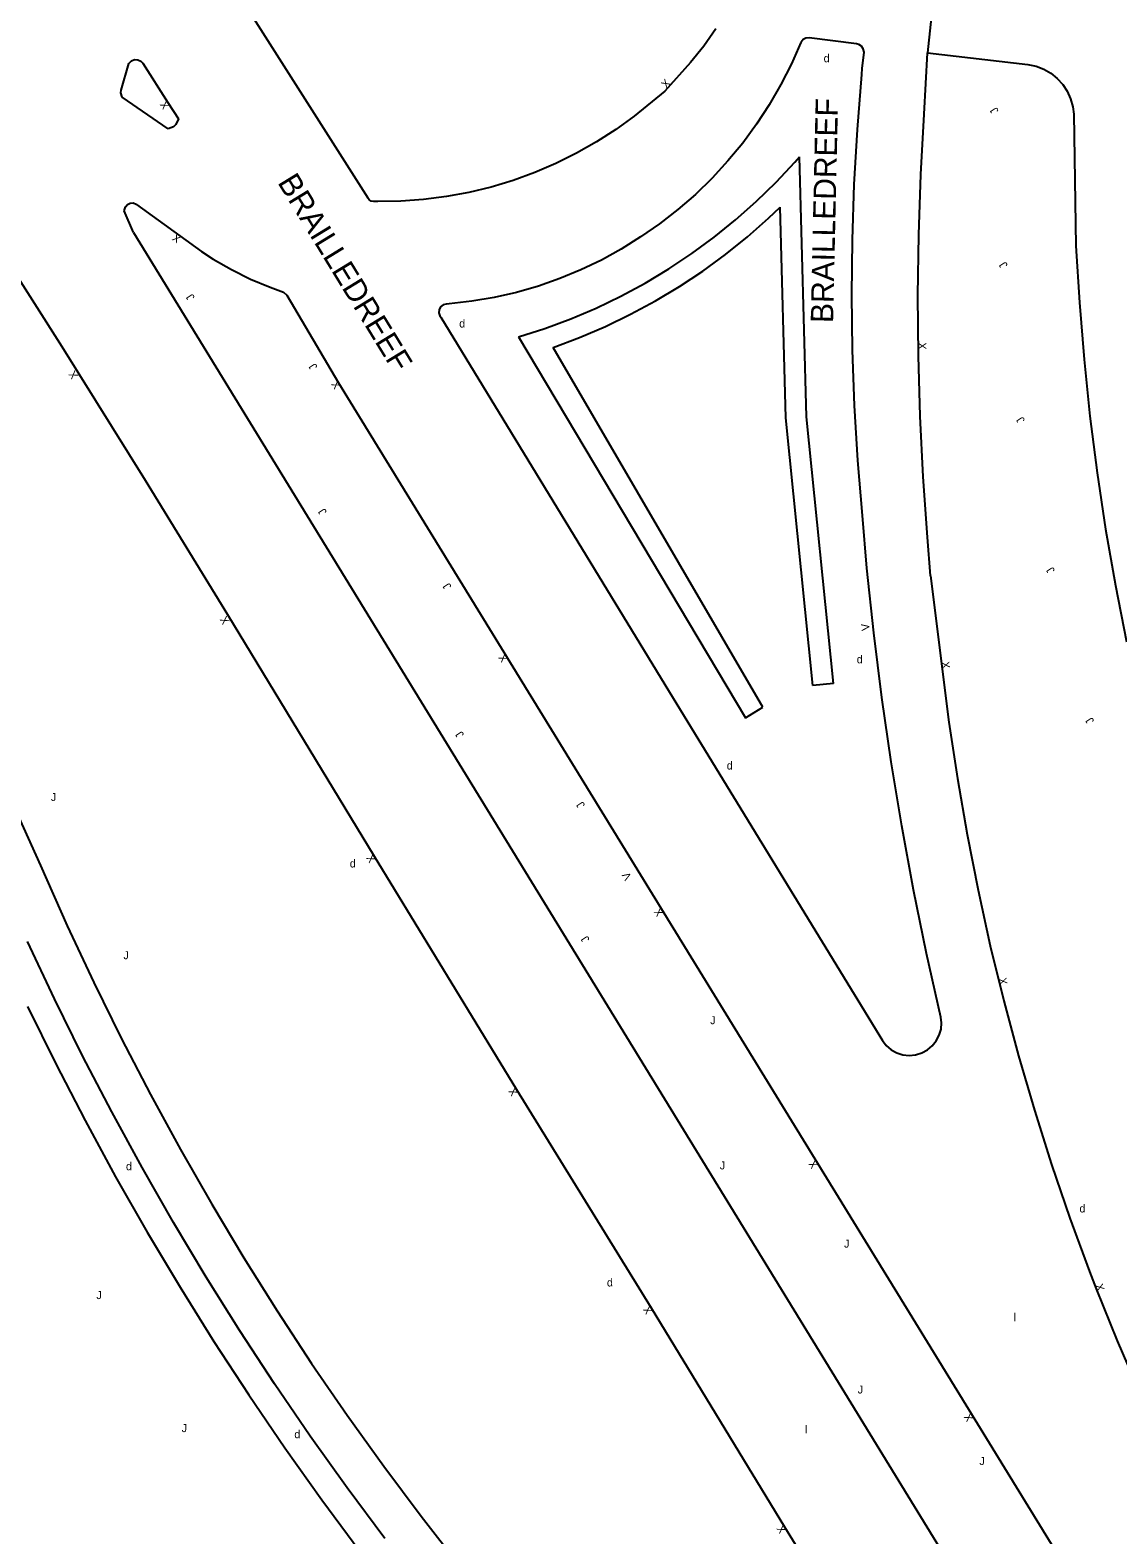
# Model space of a CAD drawing. Extents: x 134999 to 136502, y 457398 to 459002.
# Drawn here: x 136079.9 to 136147.9, y 457957.2 to 458051.2 of the extents above; entities that cross this region are included whole.
import ezdxf

# ---------------------------------------------------------------- set-up
doc = ezdxf.new("R2010")
doc.units = 0
for name, color, linetype in [('RI_DGTB_19', 7, 'Continuous'), ('RI_DGTB_29', 7, 'Continuous'), ('RI_DGTB_30', 7, 'Continuous'), ('RI_DGTB_31', 7, 'Continuous'), ('RI_DGTB_37', 7, 'Continuous'), ('RI_DGTB_43', 7, 'Continuous'), ('RI_DGTB_53', 7, 'Continuous'), ('RI_DGTB_54', 7, 'Continuous')]:
    doc.layers.add(name, color=color, linetype=linetype)

msp = doc.modelspace()

# ---------------------------------------------------------------- linework, layer by layer
at = {"layer": 'RI_DGTB_19'}
for p, q in [((136128.428, 458027.083), (136127.983, 458043.324)), ((136127.14, 458027.014), (136126.779, 458040.18)), ((136110.425, 458032.081), (136124.607, 458008.265)), ((136125.704, 458008.941), (136112.595, 458031.423)), ((136128.828, 458010.292), (136127.14, 458027.014)), ((136130.11, 458010.421), (136128.428, 458027.083)), ((136130.11, 458010.421), (136128.828, 458010.292)), ((136124.607, 458008.265), (136125.704, 458008.941))]:
    msp.add_line(p, q, dxfattribs=at)
for points in [[(136110.425, 458032.081), (136112.069, 458032.605), (136113.686, 458033.205), (136115.274, 458033.879), (136116.829, 458034.626), (136118.348, 458035.444), (136119.827, 458036.332), (136121.263, 458037.288), (136122.654, 458038.309), (136123.995, 458039.393), (136125.285, 458040.538), (136126.521, 458041.742), (136127.699, 458043.002), (136127.983, 458043.324)], [(136112.595, 458031.423), (136114.238, 458032.038), (136115.852, 458032.726), (136117.433, 458033.488), (136118.978, 458034.32), (136120.483, 458035.222), (136121.945, 458036.192), (136123.362, 458037.228), (136124.73, 458038.327), (136126.047, 458039.487), (136126.779, 458040.18)]]:
    msp.add_lwpolyline(points, dxfattribs=at)
at = {"layer": 'RI_DGTB_53'}
for p, q in [((136088.931, 458059.766), (136101.006, 458040.774)), ((136136.409, 458053.729), (136135.995, 458049.82)), ((136131.561, 458050.393), (136128.584, 458050.765)), ((136131.914, 458048.852), (136132.022, 458049.868)), ((136085.593, 458047.5), (136086.06, 458049.158)), ((136088.532, 458045.088), (136085.643, 458047.066)), ((136086.364, 458038.598), (136085.782, 458039.957)), ((136086.554, 458040.346), (136090.615, 458037.413)), ((136095.725, 458034.878), (136095.933, 458034.682)), ((136095.933, 458034.682), (136099.177, 458029.213))]:
    msp.add_line(p, q, dxfattribs=at)
for points in [[(136055.976, 458070.81), (136060.332, 458064.419), (136065.816, 458056.248), (136071.234, 458048.032), (136076.585, 458039.773), (136081.868, 458031.47), (136087.084, 458023.125), (136092.232, 458014.737), (136101.41, 457999.624), (136110.297, 457985.053), (136118.709, 457971.413), (136127.06, 457957.716), (136135.163, 457944.557), (136145.588, 457927.521), (136156.097, 457910.337), (136166.603, 457893.264), (136177.148, 457876.066), (136177.766, 457875.062)], [(136056.274, 458052.755), (136080.547, 457999.037), (136082.218, 457995.273), (136083.88, 457991.724), (136085.615, 457988.21), (136087.421, 457984.732), (136089.298, 457981.292), (136091.244, 457977.89), (136093.26, 457974.529), (136095.343, 457971.21), (136097.494, 457967.934), (136099.712, 457964.703), (136101.995, 457961.517), (136104.342, 457958.379), (136106.753, 457955.289)], [(136122.762, 458051.327), (136122.006, 458050.25), (136121.186, 458049.22), (136119.574, 458047.434)], [(136128.08, 458050.471), (136127.492, 458049.139), (136126.831, 458047.841), (136126.101, 458046.581), (136125.302, 458045.364), (136124.438, 458044.192), (136123.51, 458043.069), (136122.522, 458041.999), (136121.478, 458040.985), (136120.379, 458040.03), (136119.229, 458039.136), (136118.056, 458038.323)], [(136128.584, 458050.765), (136128.387, 458050.746), (136128.213, 458050.651), (136128.091, 458050.495), (136128.08, 458050.471)], [(136132.022, 458049.868), (136131.978, 458050.073), (136131.861, 458050.244), (136131.689, 458050.358), (136131.561, 458050.393)], [(136086.06, 458049.158), (136086.239, 458049.329), (136086.425, 458049.401), (136086.624, 458049.394), (136086.805, 458049.311), (136086.932, 458049.176)], [(136086.932, 458049.176), (136088.506, 458046.716), (136089.161, 458045.693)], [(136135.995, 458049.82), (136142.272, 458049.096), (136142.774, 458048.99), (136143.253, 458048.807), (136143.698, 458048.552), (136144.099, 458048.231), (136144.444, 458047.851), (136144.726, 458047.423), (136144.939, 458046.956), (136145.076, 458046.462), (136145.133, 458046.005), (136145.271, 458037.777), (136145.483, 458034.218), (136145.774, 458030.664), (136146.146, 458027.118), (136146.596, 458023.582), (136147.126, 458020.056), (136147.735, 458016.543), (136148.429, 458013.015)], [(136131.924, 458020.917), (136131.638, 458024.355), (136131.433, 458027.799), (136131.307, 458031.247), (136131.262, 458034.697), (136131.296, 458038.146), (136131.411, 458041.595), (136131.605, 458045.039), (136131.879, 458048.478), (136131.914, 458048.852)], [(136085.643, 458047.066), (136085.57, 458047.329), (136085.593, 458047.5)], [(136119.574, 458047.434), (136117.662, 458045.878), (136116.501, 458045.035), (136115.295, 458044.258), (136114.047, 458043.55), (136112.762, 458042.912), (136111.443, 458042.347), (136110.094, 458041.856), (136108.721, 458041.441), (136107.326, 458041.103), (136105.915, 458040.844), (136104.492, 458040.663), (136103.06, 458040.563), (136101.626, 458040.542), (136101.366, 458040.546)], [(136089.161, 458045.693), (136089.005, 458045.344), (136088.859, 458045.208), (136088.532, 458045.088)], [(136101.366, 458040.546), (136101.212, 458040.553), (136101.081, 458040.634), (136101.007, 458040.77), (136101.006, 458040.774)], [(136085.782, 458039.957), (136085.858, 458040.214), (136085.981, 458040.359), (136086.153, 458040.441), (136086.343, 458040.446), (136086.518, 458040.373), (136086.554, 458040.346)], [(136086.364, 458038.598), (136144.033, 457944.529), (136144.396, 457943.997), (136146.48, 457941.028), (136148.628, 457938.105), (136150.841, 457935.23), (136153.116, 457932.405), (136155.454, 457929.631), (136156.08, 457928.821), (136158.366, 457925.78), (136160.588, 457922.691), (136162.745, 457919.557), (136164.835, 457916.378), (136186.636, 457881.121)], [(136118.056, 458038.323), (136116.851, 458037.566), (136115.605, 458036.877), (136114.323, 458036.26), (136113.008, 458035.716), (136111.665, 458035.246), (136110.297, 458034.853), (136108.91, 458034.537), (136107.507, 458034.299), (136106.093, 458034.141), (136105.901, 458034.126)], [(136090.615, 458037.413), (136091.342, 458036.936), (136092.491, 458036.279), (136093.676, 458035.693), (136094.895, 458035.179), (136095.725, 458034.878)], [(136105.901, 458034.126), (136105.71, 458034.074), (136105.554, 458033.952), (136105.459, 458033.778), (136105.439, 458033.581), (136105.498, 458033.392), (136105.563, 458033.301)], [(136105.563, 458033.301), (136120.089, 458009.512), (136133.173, 457988.104)], [(136099.177, 458029.213), (136188.511, 457883.744), (136189.171, 457882.641)], [(136136.829, 457989.573), (136135.933, 457993.538), (136135.115, 457997.52), (136134.376, 458001.518), (136133.715, 458005.529), (136133.133, 458009.553), (136132.631, 458013.587), (136132.208, 458017.631), (136131.924, 458020.917)], [(136136.175, 458017.136), (136137.334, 458007.992), (136137.862, 458004.482), (136138.468, 458000.984), (136139.153, 457997.502), (136139.916, 457994.035), (136140.757, 457990.586), (136141.676, 457987.158), (136142.672, 457983.751), (136143.744, 457980.367), (136144.892, 457977.008), (136146.116, 457973.676), (136146.536, 457972.583), (136147.849, 457969.337), (136149.236, 457966.122), (136150.696, 457962.94), (136152.229, 457959.792), (136153.833, 457956.68), (136155.135, 457954.276), (136160.583, 457944.044), (136164.755, 457936.864), (136175.263, 457919.837), (136185.676, 457902.667), (136195.52, 457886.554)], [(136102.071, 457956.989), (136099.705, 457960.165), (136097.403, 457963.389), (136095.166, 457966.658), (136092.996, 457969.972), (136090.894, 457973.329), (136088.86, 457976.728), (136086.894, 457980.167), (136084.999, 457983.646), (136083.174, 457987.161), (136081.421, 457990.713), (136079.739, 457994.3)], [(136079.727, 457990.23), (136081.493, 457986.649), (136083.331, 457983.103), (136085.239, 457979.595), (136087.218, 457976.125), (136089.265, 457972.696), (136091.381, 457969.309), (136093.564, 457965.965), (136095.813, 457962.665), (136098.128, 457959.411), (136100.508, 457956.204)], [(136133.173, 457988.104), (136133.415, 457987.795), (136133.719, 457987.535), (136134.069, 457987.341), (136134.45, 457987.22), (136134.848, 457987.177), (136135.246, 457987.214), (136135.629, 457987.329), (136135.982, 457987.518), (136136.29, 457987.774), (136136.541, 457988.085), (136136.725, 457988.44), (136136.836, 457988.825), (136136.867, 457989.223), (136136.829, 457989.573)]]:
    msp.add_lwpolyline(points, dxfattribs=at)
at = {"layer": 'RI_DGTB_54'}
msp.add_lwpolyline([(136136.175, 458017.136), (136135.983, 458019.572), (136135.716, 458023.341), (136135.528, 458027.114), (136135.421, 458030.891), (136135.393, 458034.668), (136135.445, 458038.446), (136135.578, 458042.221), (136135.79, 458045.993), (136135.995, 458049.82)], dxfattribs=at)

# ---------------------------------------------------------------- texts
at = {"layer": 'RI_DGTB_29'}
for p in [(136129.498, 458049.239), (136106.719, 458032.663), (136131.567, 458011.68), (136123.442, 458005.044), (136099.878, 457998.922), (136085.887, 457980.003), (136145.491, 457977.365), (136115.952, 457972.739), (136096.411, 457963.26)]:
    msp.add_text('d', height=0.5, dxfattribs=at).set_placement(p)
at = {"layer": 'RI_DGTB_30'}
for s, height, rotation, p in [('X', 0.5, 47.50639, (136119.666, 458047.568)), ('X', 0.5, 122.60926, (136088.641, 458046.505)), ('X', 0.5, 144.15074, (136089.379, 458038.306)), ('X', 0.5, 269.99997, (136135.412, 458031.734)), ('X', 0.5, 123.53702, (136082.925, 458029.65)), ('X', 0.5, 122.90581, (136099.357, 458029.024)), ('X', 0.5, 120.43631, (136092.386, 458014.298)), ('V', 0.499, 97.78153, (136132.381, 458013.754)), ('X', 0.5, 122.90581, (136109.802, 458011.949)), ('X', 0.5, 277.21801, (136136.856, 458011.762)), ('X', 0.5, 121.3801, (136101.54, 457999.411)), ('V', 0.499, 121.37365, (136117.515, 457998.314)), ('X', 0.5, 122.90581, (136119.517, 457996.066)), ('X', 0.5, 280.26275, (136140.422, 457991.99)), ('X', 0.5, 121.66408, (136110.428, 457984.84)), ('X', 0.499, 121.46511, (136129.184, 457980.304)), ('X', 0.5, 287.57813, (136146.461, 457972.821)), ('X', 0.5, 121.36981, (136118.839, 457971.2)), ('X', 0.499, 121.46511, (136138.896, 457964.489)), ('X', 0.5, 121.62203, (136127.191, 457957.503))]:
    msp.add_text(s, height=height, rotation=rotation, dxfattribs=at).set_placement(p)
at = {"layer": 'RI_DGTB_31'}
for p in [(136140.462, 458046.206), (136141.028, 458036.558), (136090.208, 458034.547), (136097.876, 458030.207), (136142.107, 458026.873), (136098.465, 458021.14), (136143.981, 458017.481), (136106.256, 458016.482), (136146.433, 458008.083), (136107.044, 458007.218), (136114.603, 458002.821), (136114.889, 457994.428)]:
    msp.add_text('J', height=0.499, rotation=123.76206, dxfattribs=at).set_placement(p)
for p in [(136081.194, 458003.077), (136085.726, 457993.19), (136122.408, 457989.129), (136123.004, 457980.054), (136130.773, 457975.167), (136084.037, 457971.951), (136131.63, 457966.051), (136089.367, 457963.639), (136139.234, 457961.582)]:
    msp.add_text('J', height=0.5, dxfattribs=at).set_placement(p)
at = {"layer": 'RI_DGTB_37'}
for rotation, p in [(88.71289, (136130.088, 458032.935)), (88.71289, (136130.088, 458032.935)), (88.71289, (136130.088, 458032.935)), (301.45734, (136095.329, 458041.731))]:
    msp.add_text('BRAILLEDREEF', height=1.4, rotation=rotation, dxfattribs=at).set_placement(p)
at = {"layer": 'RI_DGTB_43'}
for p in [(136141.383, 457970.569), (136128.326, 457963.566)]:
    msp.add_text('l', height=0.5, dxfattribs=at).set_placement(p)

doc.saveas('drawing.dxf')
